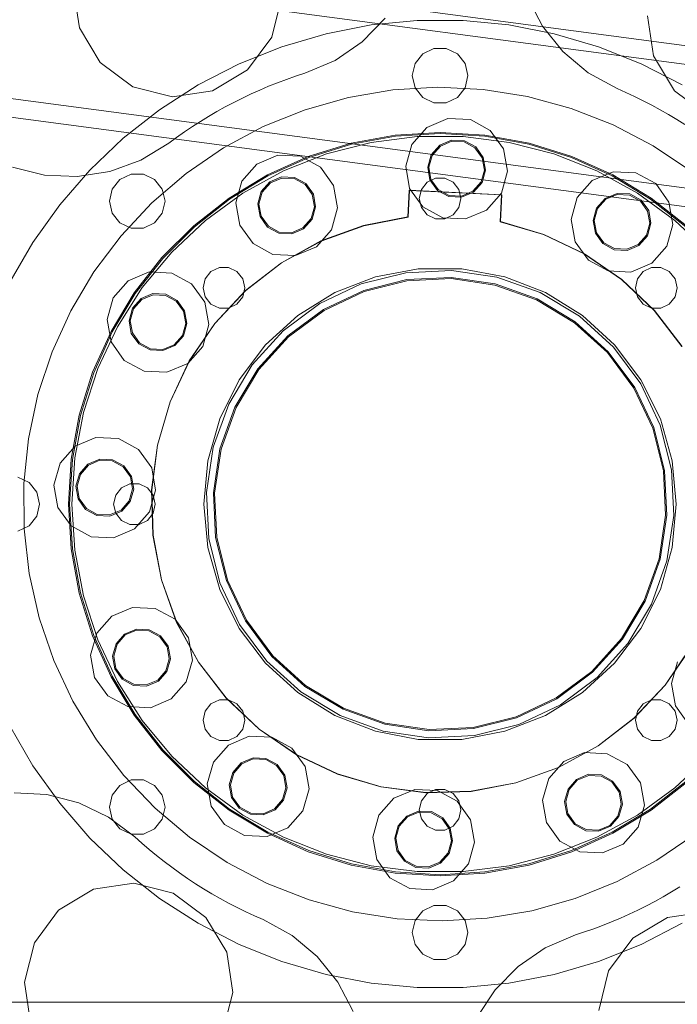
# Model space of a CAD drawing. Header units: millimetres. Extents: x -2233 to 61924, y -68080 to 6847.
# Tile 771 of 1022: x 25068 to 25353, y 1509 to 1934. Entities that reach past the tile are written whole.
import ezdxf

# ---------------------------------------------------------------- set-up
doc = ezdxf.new("R2010")
doc.units = ezdxf.units.MM
doc.layers.add('COTAS_P', color=1, linetype='Continuous', lineweight=0)
doc.layers.add('lateral_briquetadora', color=7, linetype='Continuous', lineweight=0)
doc.dimstyles.new('R19_100', dxfattribs={"dimtxt": 250, "dimasz": 150, "dimexe": 150, "dimexo": 80, "dimgap": 100, "dimtad": 1, "dimtih": 1, "dimtoh": 1, "dimdsep": 46, "dimcen": 0.09, "dimadec": 0, "dimazin": 0, "dimtfac": 1, "dimtdec": 4, "dimtofl": 0, "dimtmove": 0, "dimatfit": 3, "dimfxl": 1, "dimtolj": 1, "dimtzin": 0, "dimarcsym": 0})

# ---------------------------------------------------------------- blocks, each defined once
blk = doc.blocks.new('DIM_R27_7')
at = {"layer": 'COTAS_P'}
for p, q in [((24250.07, 2141), (24400.07, 2186)), ((26750.07, 2141), (26600.07, 2186)), ((24250.07, 1241), (24250.07, 2141)), ((24250.07, 2141), (26750.07, 2141)), ((24250.07, 2141), (24400.07, 2096)), ((26750.07, 2141), (26600.07, 2096)), ((26750.07, 1241), (26750.07, 2141))]:
    blk.add_line(p, q, dxfattribs=at)
blk.add_text('2500 P', height=250, dxfattribs=at).set_placement((25500.07, 2241))

msp = doc.modelspace()

# ---------------------------------------------------------------- linework, layer by layer
at = {"layer": 'lateral_briquetadora'}
for p, q in [((26245.072, 1804.947), (24498.76, 2036.782)), ((26244.019, 1797.017), (24497.707, 2028.852)), ((26237.044, 1744.478), (24490.733, 1976.313)), ((26235.991, 1736.548), (24489.68, 1968.382)), ((25094.272, 1930.662), (25091.695, 1948.03)), ((25181.587, 1943.614), (25177.321, 1926.582)), ((25294.218, 1931.428), (25287.643, 1944.029)), ((25226.364, 1934.762), (25216.415, 1924.612)), ((25342.223, 1918.481), (25339.646, 1935.849)), ((25103.298, 1915.602), (25094.272, 1930.662)), ((25200.794, 1928.109), (25220.324, 1931.873)), ((25220.324, 1931.873), (25240.123, 1933.763)), ((25240.123, 1933.763), (25260.012, 1933.763)), ((25260.012, 1933.763), (25279.811, 1931.873)), ((25279.811, 1931.873), (25299.341, 1928.109)), ((25303.124, 1920.352), (25294.218, 1931.428)), ((25177.321, 1926.582), (25166.861, 1912.48)), ((25181.71, 1922.505), (25200.794, 1928.109)), ((25299.341, 1928.109), (25318.425, 1922.505)), ((25163.246, 1915.113), (25181.71, 1922.505)), ((25216.415, 1924.612), (25204.677, 1916.598)), ((25247.397, 1921.699), (25242.586, 1919.382)), ((25252.738, 1921.699), (25247.397, 1921.699)), ((25257.549, 1919.382), (25252.738, 1921.699)), ((25318.425, 1922.505), (25336.889, 1915.113)), ((25242.586, 1919.382), (25239.256, 1915.207)), ((25260.879, 1915.207), (25257.549, 1919.382)), ((25314.019, 1911.227), (25303.124, 1920.352)), ((25351.249, 1903.421), (25342.223, 1918.481)), ((25117.401, 1905.143), (25103.298, 1915.602)), ((25145.567, 1905.999), (25163.246, 1915.113)), ((25204.677, 1916.598), (25191.601, 1911.029)), ((25239.256, 1915.207), (25238.067, 1910)), ((25262.067, 1910), (25260.879, 1915.207)), ((25336.889, 1915.113), (25354.567, 1905.999)), ((25166.861, 1912.48), (25151.801, 1903.453)), ((25187.662, 1909.744), (25183.75, 1908.377)), ((25191.601, 1911.029), (25187.662, 1909.744)), ((25238.067, 1910), (25239.256, 1904.793)), ((25260.879, 1904.793), (25262.067, 1910)), ((25326.486, 1904.402), (25314.019, 1911.227)), ((25134.433, 1900.877), (25117.401, 1905.143)), ((25128.836, 1895.246), (25145.567, 1905.999)), ((25176.019, 1905.393), (25172.203, 1903.779)), ((25179.869, 1906.926), (25176.019, 1905.393)), ((25183.75, 1908.377), (25179.869, 1906.926)), ((25249.153, 1904.998), (25229.698, 1903.844)), ((25239.256, 1904.793), (25242.586, 1900.618)), ((25268.62, 1904.041), (25249.153, 1904.998)), ((25257.549, 1900.618), (25260.879, 1904.793)), ((25151.801, 1903.453), (25134.433, 1900.877)), ((25168.421, 1902.084), (25164.677, 1900.31)), ((25172.203, 1903.779), (25168.421, 1902.084)), ((25210.481, 1900.593), (25191.728, 1895.284)), ((25229.698, 1903.844), (25210.481, 1900.593)), ((25242.586, 1900.618), (25247.397, 1898.301)), ((25252.738, 1898.301), (25257.549, 1900.618)), ((25287.869, 1900.986), (25268.62, 1904.041)), ((25306.675, 1895.867), (25287.869, 1900.986)), ((25330.281, 1902.738), (25326.486, 1904.402)), ((25334.04, 1900.993), (25330.281, 1902.738)), ((25337.76, 1899.169), (25334.04, 1900.993)), ((25365.352, 1892.962), (25351.249, 1903.421)), ((25157.306, 1896.523), (25153.682, 1894.514)), ((25160.971, 1898.456), (25157.306, 1896.523)), ((25164.677, 1900.31), (25160.971, 1898.456)), ((25247.397, 1898.301), (25252.738, 1898.301)), ((25341.441, 1897.267), (25337.76, 1899.169)), ((25345.081, 1895.286), (25341.441, 1897.267)), ((25113.202, 1882.952), (25128.836, 1895.246)), ((25150.102, 1892.427), (25146.567, 1890.265)), ((25153.682, 1894.514), (25150.102, 1892.427)), ((25191.728, 1895.284), (25173.659, 1887.978)), ((25324.817, 1888.745), (25306.675, 1895.867)), ((25348.678, 1893.229), (25345.081, 1895.286)), ((25352.23, 1891.096), (25348.678, 1893.229)), ((25143.079, 1888.029), (25139.639, 1885.719)), ((25146.567, 1890.265), (25143.079, 1888.029)), ((25173.659, 1887.978), (25156.486, 1878.761)), ((25237.853, 1880.332), (25244.326, 1887.678)), ((25244.326, 1887.678), (25253.345, 1891.488)), ((25253.345, 1891.488), (25263.124, 1891.008)), ((25263.124, 1891.008), (25271.727, 1886.332)), ((25342.083, 1879.704), (25324.817, 1888.745)), ((25355.736, 1888.887), (25352.23, 1891.096)), ((25136.249, 1883.336), (25132.91, 1880.882)), ((25139.639, 1885.719), (25136.249, 1883.336)), ((25211.657, 1880.836), (25230.721, 1884.33)), ((25211.777, 1880.351), (25230.782, 1883.833)), ((25220.274, 1881.184), (25240.084, 1883.686)), ((25230.721, 1884.33), (25250.067, 1885.5)), ((25230.782, 1883.833), (25250.067, 1885)), ((25240.084, 1883.686), (25260.051, 1883.686)), ((25250.067, 1885.5), (25269.414, 1884.33)), ((25250.067, 1885), (25269.353, 1883.833)), ((25260.051, 1883.686), (25279.861, 1881.184)), ((25269.353, 1883.833), (25288.358, 1880.351)), ((25269.414, 1884.33), (25288.478, 1880.836)), ((25271.727, 1886.332), (25277.448, 1878.387)), ((25098.807, 1869.227), (25113.202, 1882.952)), ((25132.91, 1880.882), (25120.766, 1873.497)), ((25193.153, 1875.07), (25211.657, 1880.836)), ((25193.331, 1874.603), (25211.777, 1880.351)), ((25200.934, 1876.218), (25220.274, 1881.184)), ((25235.209, 1870.905), (25237.853, 1880.332)), ((25246.2, 1875.795), (25249.878, 1879.969)), ((25246.639, 1875.556), (25250.17, 1879.563)), ((25249.878, 1879.969), (25255.002, 1882.134)), ((25250.17, 1879.563), (25255.089, 1881.641)), ((25255.002, 1882.134), (25260.558, 1881.861)), ((25255.089, 1881.641), (25260.423, 1881.379)), ((25260.423, 1881.379), (25265.116, 1878.829)), ((25260.558, 1881.861), (25265.446, 1879.204)), ((25265.446, 1879.204), (25268.697, 1874.69)), ((25279.861, 1881.184), (25299.201, 1876.218)), ((25288.358, 1880.351), (25306.804, 1874.603)), ((25288.478, 1880.836), (25306.982, 1875.07)), ((25358.27, 1868.848), (25342.083, 1879.704)), ((25156.486, 1878.761), (25140.41, 1867.742)), ((25170.96, 1871.832), (25179.979, 1875.643)), ((25175.479, 1867.116), (25193.153, 1875.07)), ((25179.979, 1875.643), (25189.758, 1875.162)), ((25182.369, 1868.868), (25200.934, 1876.218)), ((25189.758, 1875.162), (25198.361, 1870.486)), ((25244.697, 1870.439), (25246.2, 1875.795)), ((25245.197, 1870.414), (25246.639, 1875.556)), ((25265.116, 1878.829), (25268.236, 1874.495)), ((25277.448, 1878.387), (25279.156, 1868.746)), ((25299.201, 1876.218), (25317.766, 1868.868)), ((25306.982, 1875.07), (25324.656, 1867.116)), ((25120.766, 1873.497), (25107.415, 1868.624)), ((25164.487, 1864.486), (25170.96, 1871.832)), ((25175.712, 1866.673), (25193.331, 1874.603)), ((25236.916, 1861.264), (25235.209, 1870.905)), ((25268.236, 1874.495), (25269.168, 1869.237)), ((25268.697, 1874.69), (25269.667, 1869.212)), ((25306.804, 1874.603), (25324.423, 1866.673)), ((25079.171, 1867.056), (25065.363, 1870.421)), ((25093.37, 1866.449), (25079.171, 1867.056)), ((25085.782, 1854.195), (25098.807, 1869.227)), ((25107.415, 1868.624), (25093.37, 1866.449)), ((25116.582, 1867.514), (25111.771, 1865.197)), ((25121.923, 1867.514), (25116.582, 1867.514)), ((25126.735, 1865.197), (25121.923, 1867.514)), ((25140.41, 1867.742), (25125.62, 1855.049)), ((25158.893, 1857.089), (25175.479, 1867.116)), ((25159.177, 1856.677), (25175.712, 1866.673)), ((25164.871, 1859.248), (25182.369, 1868.868)), ((25198.361, 1870.486), (25204.082, 1862.541)), ((25245.668, 1864.961), (25244.697, 1870.439)), ((25246.128, 1865.156), (25245.197, 1870.414)), ((25269.168, 1869.237), (25267.725, 1864.095)), ((25269.667, 1869.212), (25268.165, 1863.856)), ((25279.156, 1868.746), (25276.511, 1859.319)), ((25315.785, 1864.718), (25324.805, 1868.528)), ((25317.766, 1868.868), (25335.264, 1859.248)), ((25324.423, 1866.673), (25340.958, 1856.677)), ((25324.656, 1867.116), (25341.242, 1857.089)), ((25324.805, 1868.528), (25334.584, 1868.047)), ((25334.584, 1868.047), (25343.186, 1863.372)), ((25111.771, 1865.197), (25108.441, 1861.021)), ((25130.064, 1861.021), (25126.735, 1865.197)), ((25161.843, 1855.059), (25164.487, 1864.486)), ((25172.834, 1859.949), (25176.512, 1864.123)), ((25173.273, 1859.711), (25176.804, 1863.718)), ((25176.512, 1864.123), (25181.636, 1866.288)), ((25176.804, 1863.718), (25181.723, 1865.796)), ((25181.636, 1866.288), (25187.193, 1866.015)), ((25181.723, 1865.796), (25187.058, 1865.534)), ((25187.058, 1865.534), (25191.75, 1862.983)), ((25187.193, 1866.015), (25192.08, 1863.359)), ((25191.75, 1862.983), (25194.871, 1858.65)), ((25192.08, 1863.359), (25195.331, 1858.844)), ((25204.082, 1862.541), (25205.79, 1852.9)), ((25241.959, 1860.905), (25244.456, 1864.036)), ((25244.456, 1864.036), (25248.065, 1865.774)), ((25248.919, 1860.447), (25245.668, 1864.961)), ((25249.249, 1860.822), (25246.128, 1865.156)), ((25248.065, 1865.774), (25252.07, 1865.774)), ((25252.07, 1865.774), (25255.679, 1864.036)), ((25255.679, 1864.036), (25258.176, 1860.905)), ((25267.725, 1864.095), (25264.195, 1860.088)), ((25268.165, 1863.856), (25264.487, 1859.682)), ((25309.313, 1857.372), (25315.785, 1864.718)), ((25343.186, 1863.372), (25348.908, 1855.426)), ((25108.441, 1861.021), (25107.253, 1855.815)), ((25131.253, 1855.815), (25130.064, 1861.021)), ((25148.717, 1847.512), (25164.871, 1859.248)), ((25171.331, 1854.593), (25172.834, 1859.949)), ((25171.831, 1854.569), (25173.273, 1859.711)), ((25194.871, 1858.65), (25195.802, 1853.391)), ((25195.331, 1858.844), (25196.301, 1853.366)), ((25236.134, 1848.969), (25236.703, 1860.569)), ((25236.229, 1848.879), (25236.798, 1860.464)), ((25236.703, 1860.569), (25276.655, 1858.606)), ((25236.798, 1860.464), (25276.55, 1858.511)), ((25242.638, 1853.319), (25236.916, 1861.264)), ((25241.067, 1857), (25241.959, 1860.905)), ((25253.806, 1857.79), (25248.919, 1860.447)), ((25253.941, 1858.271), (25249.249, 1860.822)), ((25259.275, 1858.009), (25253.941, 1858.271)), ((25258.176, 1860.905), (25259.067, 1857)), ((25264.195, 1860.088), (25259.275, 1858.009)), ((25264.487, 1859.682), (25259.362, 1857.517)), ((25276.511, 1859.319), (25270.039, 1851.973)), ((25276.55, 1858.511), (25275.981, 1846.927)), ((25276.655, 1858.606), (25276.085, 1847.007)), ((25321.337, 1857.009), (25326.462, 1859.173)), ((25321.629, 1856.603), (25326.549, 1858.681)), ((25326.462, 1859.173), (25332.018, 1858.9)), ((25326.549, 1858.681), (25331.883, 1858.419)), ((25331.883, 1858.419), (25336.575, 1855.869)), ((25332.018, 1858.9), (25336.906, 1856.244)), ((25335.264, 1859.248), (25351.418, 1847.512)), ((25074.245, 1837.994), (25085.782, 1854.195)), ((25107.253, 1855.815), (25108.441, 1850.608)), ((25125.62, 1855.049), (25112.288, 1840.831)), ((25130.064, 1850.608), (25131.253, 1855.815)), ((25143.636, 1845.136), (25158.893, 1857.089)), ((25143.968, 1844.762), (25159.177, 1856.677)), ((25163.551, 1845.418), (25161.843, 1855.059)), ((25172.302, 1849.115), (25171.331, 1854.593)), ((25172.762, 1849.31), (25171.831, 1854.569)), ((25241.959, 1853.095), (25241.067, 1857)), ((25259.362, 1857.517), (25253.806, 1857.79)), ((25259.067, 1857), (25258.176, 1853.095)), ((25306.668, 1847.945), (25309.313, 1857.372)), ((25317.659, 1852.835), (25321.337, 1857.009)), ((25318.099, 1852.596), (25321.629, 1856.603)), ((25336.575, 1855.869), (25339.696, 1851.535)), ((25336.906, 1856.244), (25340.156, 1851.729)), ((25340.958, 1856.677), (25356.167, 1844.762)), ((25341.242, 1857.089), (25356.499, 1845.136)), ((25348.908, 1855.426), (25350.615, 1845.786)), ((25108.441, 1850.608), (25111.771, 1846.433)), ((25126.735, 1846.433), (25130.064, 1850.608)), ((25195.802, 1853.391), (25194.36, 1848.249)), ((25196.301, 1853.366), (25194.799, 1848.01)), ((25205.79, 1852.9), (25203.145, 1843.473)), ((25244.456, 1849.964), (25241.959, 1853.095)), ((25251.24, 1848.643), (25242.638, 1853.319)), ((25248.065, 1848.226), (25244.456, 1849.964)), ((25255.679, 1849.964), (25252.07, 1848.226)), ((25258.176, 1853.095), (25255.679, 1849.964)), ((25270.039, 1851.973), (25261.019, 1848.163)), ((25316.157, 1847.478), (25317.659, 1852.835)), ((25316.656, 1847.454), (25318.099, 1852.596)), ((25339.696, 1851.535), (25340.627, 1846.276)), ((25340.156, 1851.729), (25341.127, 1846.252)), ((25111.771, 1846.433), (25116.582, 1844.116)), ((25121.923, 1844.116), (25126.735, 1846.433)), ((25129.932, 1831.431), (25143.636, 1845.136)), ((25134.161, 1833.843), (25148.717, 1847.512)), ((25169.272, 1837.473), (25163.551, 1845.418)), ((25175.553, 1844.601), (25172.302, 1849.115)), ((25175.883, 1844.976), (25172.762, 1849.31)), ((25194.36, 1848.249), (25190.829, 1844.242)), ((25194.799, 1848.01), (25191.121, 1843.836)), ((25198.606, 1838.641), (25216.965, 1845.278)), ((25198.708, 1838.577), (25217.064, 1845.201)), ((25216.965, 1845.278), (25236.134, 1848.969)), ((25217.064, 1845.201), (25236.229, 1848.879)), ((25252.07, 1848.226), (25248.065, 1848.226)), ((25261.019, 1848.163), (25251.24, 1848.643)), ((25275.981, 1846.927), (25294.694, 1841.388)), ((25276.085, 1847.007), (25294.8, 1841.454)), ((25308.376, 1838.304), (25306.668, 1847.945)), ((25317.127, 1842.001), (25316.157, 1847.478)), ((25317.588, 1842.195), (25316.656, 1847.454)), ((25340.627, 1846.276), (25339.185, 1841.134)), ((25341.127, 1846.252), (25339.624, 1840.895)), ((25350.615, 1845.786), (25347.971, 1836.358)), ((25351.418, 1847.512), (25365.973, 1833.843)), ((25112.288, 1840.831), (25100.572, 1825.256)), ((25116.582, 1844.116), (25121.923, 1844.116)), ((25130.306, 1831.1), (25143.968, 1844.762)), ((25180.44, 1841.944), (25175.553, 1844.601)), ((25180.575, 1842.426), (25175.883, 1844.976)), ((25185.997, 1841.671), (25180.44, 1841.944)), ((25185.909, 1842.164), (25180.575, 1842.426)), ((25190.829, 1844.242), (25185.909, 1842.164)), ((25191.121, 1843.836), (25185.997, 1841.671)), ((25203.145, 1843.473), (25196.673, 1836.127)), ((25294.694, 1841.388), (25312.312, 1832.996)), ((25294.8, 1841.454), (25312.42, 1833.05)), ((25320.378, 1837.486), (25317.127, 1842.001)), ((25320.709, 1837.861), (25317.588, 1842.195)), ((25339.185, 1841.134), (25335.654, 1837.127)), ((25339.624, 1840.895), (25335.946, 1836.721)), ((25064.301, 1820.769), (25074.245, 1837.994)), ((25177.874, 1832.797), (25169.272, 1837.473)), ((25181.508, 1829.222), (25198.606, 1838.641)), ((25181.61, 1829.169), (25198.708, 1838.577)), ((25314.098, 1830.358), (25308.376, 1838.304)), ((25325.266, 1834.83), (25320.378, 1837.486)), ((25325.401, 1835.311), (25320.709, 1837.861)), ((25335.654, 1837.127), (25330.735, 1835.049)), ((25335.946, 1836.721), (25330.822, 1834.557)), ((25121.434, 1818.458), (25134.161, 1833.843)), ((25187.654, 1832.317), (25177.874, 1832.797)), ((25196.673, 1836.127), (25187.654, 1832.317)), ((25312.312, 1832.996), (25328.405, 1821.958)), ((25312.42, 1833.05), (25328.512, 1822)), ((25330.822, 1834.557), (25325.266, 1834.83)), ((25330.735, 1835.049), (25325.401, 1835.311)), ((25347.971, 1836.358), (25341.498, 1829.012)), ((25117.979, 1816.174), (25129.932, 1831.431)), ((25118.39, 1815.89), (25130.306, 1831.1)), ((25166.089, 1817.25), (25181.508, 1829.222)), ((25166.191, 1817.208), (25181.61, 1829.169)), ((25322.7, 1825.683), (25314.098, 1830.358)), ((25341.498, 1829.012), (25332.479, 1825.202)), ((25100.572, 1825.256), (25090.609, 1808.505)), ((25115.346, 1821.427), (25124.365, 1825.237)), ((25124.365, 1825.237), (25134.144, 1824.757)), ((25134.144, 1824.757), (25142.747, 1820.081)), ((25148.621, 1822.243), (25151.118, 1825.375)), ((25151.118, 1825.375), (25154.727, 1827.112)), ((25154.727, 1827.112), (25158.732, 1827.112)), ((25158.732, 1827.112), (25162.341, 1825.375)), ((25162.341, 1825.375), (25164.838, 1822.243)), ((25235.248, 1824.907), (25216.042, 1820.096)), ((25222.154, 1823.106), (25240.656, 1826.565)), ((25255.023, 1825.878), (25235.248, 1824.907)), ((25240.656, 1826.565), (25259.479, 1826.565)), ((25274.608, 1822.973), (25255.023, 1825.878)), ((25259.479, 1826.565), (25277.981, 1823.106)), ((25332.479, 1825.202), (25322.7, 1825.683)), ((25335.297, 1822.243), (25337.794, 1825.375)), ((25337.794, 1825.375), (25341.403, 1827.112)), ((25341.403, 1827.112), (25345.408, 1827.112)), ((25345.408, 1827.112), (25349.017, 1825.375)), ((25349.017, 1825.375), (25351.514, 1822.243)), ((25108.873, 1814.081), (25115.346, 1821.427)), ((25142.747, 1820.081), (25148.468, 1812.136)), ((25147.729, 1818.338), (25148.621, 1822.243)), ((25164.838, 1822.243), (25165.729, 1818.338)), ((25216.042, 1820.096), (25198.143, 1811.631)), ((25204.602, 1816.307), (25222.154, 1823.106)), ((25217.052, 1817.271), (25235.688, 1821.939)), ((25217.221, 1816.801), (25235.761, 1821.445)), ((25235.688, 1821.939), (25254.876, 1822.882)), ((25235.761, 1821.445), (25254.852, 1822.383)), ((25254.852, 1822.383), (25273.758, 1819.578)), ((25254.876, 1822.882), (25273.88, 1820.063)), ((25273.758, 1819.578), (25291.754, 1813.139)), ((25273.88, 1820.063), (25291.968, 1813.591)), ((25293.251, 1816.303), (25274.608, 1822.973)), ((25277.981, 1823.106), (25295.533, 1816.307)), ((25328.405, 1821.958), (25342.578, 1808.543)), ((25328.512, 1822), (25342.684, 1808.575)), ((25334.406, 1818.338), (25335.297, 1822.243)), ((25351.514, 1822.243), (25352.406, 1818.338)), ((25107.952, 1799.588), (25117.979, 1816.174)), ((25108.395, 1799.356), (25118.39, 1815.89)), ((25110.735, 1801.599), (25121.434, 1818.458)), ((25120.898, 1813.718), (25126.022, 1815.883)), ((25121.19, 1813.312), (25126.109, 1815.39)), ((25126.022, 1815.883), (25131.579, 1815.61)), ((25126.109, 1815.39), (25131.444, 1815.128)), ((25131.579, 1815.61), (25136.466, 1812.953)), ((25148.621, 1814.433), (25147.729, 1818.338)), ((25152.726, 1803.02), (25166.089, 1817.25)), ((25152.827, 1802.987), (25166.191, 1817.208)), ((25165.729, 1818.338), (25164.838, 1814.433)), ((25188.599, 1806.398), (25204.602, 1816.307)), ((25199.685, 1809.057), (25217.052, 1817.271)), ((25199.942, 1808.629), (25217.221, 1816.801)), ((25310.233, 1806.124), (25293.251, 1816.303)), ((25295.533, 1816.307), (25311.536, 1806.398)), ((25335.297, 1814.433), (25334.406, 1818.338)), ((25352.406, 1818.338), (25351.514, 1814.433)), ((25106.229, 1804.654), (25108.873, 1814.081)), ((25117.22, 1809.544), (25120.898, 1813.718)), ((25117.659, 1809.305), (25121.19, 1813.312)), ((25131.444, 1815.128), (25136.136, 1812.578)), ((25136.136, 1812.578), (25139.257, 1808.244)), ((25136.466, 1812.953), (25139.717, 1808.439)), ((25148.468, 1812.136), (25150.176, 1802.495)), ((25151.118, 1811.302), (25148.621, 1814.433)), ((25154.727, 1809.564), (25151.118, 1811.302)), ((25162.341, 1811.302), (25158.732, 1809.564)), ((25164.838, 1814.433), (25162.341, 1811.302)), ((25198.143, 1811.631), (25182.24, 1799.836)), ((25291.754, 1813.139), (25308.148, 1803.313)), ((25291.968, 1813.591), (25308.446, 1803.714)), ((25337.794, 1811.302), (25335.297, 1814.433)), ((25341.403, 1809.564), (25337.794, 1811.302)), ((25349.017, 1811.302), (25345.408, 1809.564)), ((25351.514, 1814.433), (25349.017, 1811.302)), ((25090.609, 1808.505), (25082.516, 1790.775)), ((25115.718, 1804.188), (25117.22, 1809.544)), ((25116.217, 1804.163), (25117.659, 1809.305)), ((25139.257, 1808.244), (25140.188, 1802.985)), ((25139.717, 1808.439), (25140.687, 1802.961)), ((25158.732, 1809.564), (25154.727, 1809.564)), ((25184.255, 1797.613), (25199.685, 1809.057)), ((25184.59, 1797.243), (25199.942, 1808.629)), ((25345.408, 1809.564), (25341.403, 1809.564)), ((25342.578, 1808.543), (25354.484, 1793.08)), ((25342.684, 1808.575), (25354.588, 1793.103)), ((25107.937, 1795.013), (25106.229, 1804.654)), ((25116.688, 1798.71), (25115.718, 1804.188)), ((25117.148, 1798.904), (25116.217, 1804.163)), ((25140.188, 1802.985), (25138.746, 1797.843)), ((25140.687, 1802.961), (25139.185, 1797.605)), ((25141.746, 1786.879), (25152.726, 1803.02)), ((25141.847, 1786.854), (25152.827, 1802.987)), ((25174.689, 1793.717), (25188.599, 1806.398)), ((25308.148, 1803.313), (25322.31, 1790.477)), ((25308.446, 1803.714), (25322.681, 1790.813)), ((25324.904, 1792.827), (25310.233, 1806.124)), ((25311.536, 1806.398), (25325.446, 1793.717)), ((25099.997, 1781.914), (25107.952, 1799.588)), ((25100.465, 1781.737), (25108.395, 1799.356)), ((25102.233, 1783.532), (25110.735, 1801.599)), ((25119.939, 1794.196), (25116.688, 1798.71)), ((25120.269, 1794.571), (25117.148, 1798.904)), ((25150.176, 1802.495), (25147.532, 1793.068)), ((25182.24, 1799.836), (25168.944, 1785.166)), ((25113.658, 1787.068), (25107.937, 1795.013)), ((25124.826, 1791.539), (25119.939, 1794.196)), ((25124.961, 1792.02), (25120.269, 1794.571)), ((25138.746, 1797.843), (25135.215, 1793.836)), ((25139.185, 1797.605), (25135.507, 1793.431)), ((25171.353, 1783.379), (25184.255, 1797.613)), ((25171.755, 1783.081), (25184.59, 1797.243)), ((25082.516, 1790.775), (25076.386, 1772.274)), ((25130.383, 1791.266), (25124.826, 1791.539)), ((25130.295, 1791.758), (25124.961, 1792.02)), ((25135.215, 1793.836), (25130.295, 1791.758)), ((25135.507, 1793.431), (25130.383, 1791.266)), ((25147.532, 1793.068), (25141.059, 1785.722)), ((25163.345, 1778.696), (25174.689, 1793.717)), ((25322.31, 1790.477), (25333.696, 1775.125)), ((25322.681, 1790.813), (25334.125, 1775.382)), ((25336.698, 1776.924), (25324.904, 1792.827)), ((25325.446, 1793.717), (25336.79, 1778.696)), ((25122.26, 1782.392), (25113.658, 1787.068)), ((25141.059, 1785.722), (25132.04, 1781.911)), ((25133.419, 1769.223), (25141.746, 1786.879)), ((25133.519, 1769.205), (25141.847, 1786.854)), ((25094.231, 1763.41), (25099.997, 1781.914)), ((25094.717, 1763.291), (25100.465, 1781.737)), ((25096.063, 1764.542), (25102.233, 1783.532)), ((25132.04, 1781.911), (25122.26, 1782.392)), ((25168.944, 1785.166), (25158.765, 1768.183)), ((25161.477, 1766.9), (25171.353, 1783.379)), ((25161.929, 1766.687), (25171.755, 1783.081)), ((25154.955, 1761.847), (25163.345, 1778.696)), ((25336.79, 1778.696), (25345.18, 1761.847)), ((25333.696, 1775.125), (25341.868, 1757.847)), ((25334.125, 1775.382), (25342.339, 1758.015)), ((25345.163, 1759.026), (25336.698, 1776.924)), ((25076.386, 1772.274), (25072.293, 1753.218)), ((25127.948, 1750.484), (25133.419, 1769.223)), ((25128.048, 1750.473), (25133.519, 1769.205)), ((25092.321, 1744.928), (25096.063, 1764.542)), ((25158.765, 1768.183), (25152.094, 1749.541)), ((25155.004, 1748.812), (25161.477, 1766.9)), ((25155.489, 1748.691), (25161.929, 1766.687)), ((25090.738, 1744.346), (25094.231, 1763.41)), ((25091.234, 1744.286), (25094.717, 1763.291)), ((25149.804, 1743.742), (25154.955, 1761.847)), ((25345.18, 1761.847), (25350.331, 1743.742)), ((25341.868, 1757.847), (25346.512, 1739.306)), ((25342.339, 1758.015), (25347.007, 1739.38)), ((25349.974, 1739.82), (25345.163, 1759.026)), ((25072.293, 1753.218), (25070.284, 1733.832)), ((25092.386, 1749.967), (25101.405, 1753.778)), ((25101.405, 1753.778), (25111.184, 1753.297)), ((25111.184, 1753.297), (25119.786, 1748.621)), ((25085.913, 1742.621), (25092.386, 1749.967)), ((25119.786, 1748.621), (25125.508, 1740.676)), ((25125.468, 1731.121), (25127.948, 1750.484)), ((25125.568, 1731.116), (25128.048, 1750.473)), ((25152.094, 1749.541), (25149.189, 1729.956)), ((25152.186, 1729.809), (25155.004, 1748.812)), ((25152.685, 1729.784), (25155.489, 1748.691)), ((25089.567, 1725), (25090.738, 1744.346)), ((25090.067, 1725), (25091.234, 1744.286)), ((25091.067, 1725), (25092.321, 1744.928)), ((25097.937, 1742.258), (25103.062, 1744.423)), ((25098.23, 1741.853), (25103.149, 1743.931)), ((25103.062, 1744.423), (25108.618, 1744.15)), ((25103.149, 1743.931), (25108.483, 1743.669)), ((25108.483, 1743.669), (25113.175, 1741.118)), ((25108.618, 1744.15), (25113.506, 1741.494)), ((25148.067, 1725), (25149.804, 1743.742)), ((25350.331, 1743.742), (25352.067, 1725)), ((25083.269, 1733.194), (25085.913, 1742.621)), ((25094.26, 1738.084), (25097.937, 1742.258)), ((25094.699, 1737.846), (25098.23, 1741.853)), ((25113.175, 1741.118), (25116.296, 1736.785)), ((25113.506, 1741.494), (25116.757, 1736.979)), ((25125.508, 1740.676), (25127.216, 1731.035)), ((25346.512, 1739.306), (25347.45, 1720.216)), ((25347.007, 1739.38), (25347.949, 1720.191)), ((25350.946, 1720.044), (25349.974, 1739.82)), ((25067.738, 1736.699), (25072.549, 1734.382)), ((25092.757, 1732.728), (25094.26, 1738.084)), ((25093.257, 1732.704), (25094.699, 1737.846)), ((25116.296, 1736.785), (25117.228, 1731.526)), ((25116.757, 1736.979), (25117.727, 1731.501)), ((25070.284, 1733.832), (25070.383, 1714.342)), ((25072.549, 1734.382), (25075.879, 1730.207)), ((25084.976, 1723.553), (25083.269, 1733.194)), ((25093.727, 1727.25), (25092.757, 1732.728)), ((25094.188, 1727.445), (25093.257, 1732.704)), ((25109.959, 1728.905), (25112.456, 1732.036)), ((25112.456, 1732.036), (25116.065, 1733.774)), ((25117.228, 1731.526), (25115.785, 1726.384)), ((25116.065, 1733.774), (25120.07, 1733.774)), ((25117.727, 1731.501), (25116.225, 1726.145)), ((25120.07, 1733.774), (25123.679, 1732.036)), ((25123.679, 1732.036), (25126.176, 1728.905)), ((25127.216, 1731.035), (25124.571, 1721.608)), ((25126.044, 1711.554), (25125.468, 1731.121)), ((25126.144, 1711.565), (25125.568, 1731.116)), ((25075.879, 1730.207), (25077.067, 1725)), ((25096.978, 1722.736), (25093.727, 1727.25)), ((25097.309, 1723.111), (25094.188, 1727.445)), ((25109.067, 1725), (25109.959, 1728.905)), ((25115.785, 1726.384), (25112.255, 1722.377)), ((25116.225, 1726.145), (25112.547, 1721.971)), ((25126.176, 1728.905), (25127.067, 1725)), ((25149.189, 1729.956), (25150.161, 1710.18)), ((25153.128, 1710.62), (25152.186, 1729.809)), ((25153.623, 1710.694), (25152.685, 1729.784)), ((25077.067, 1725), (25075.879, 1719.793)), ((25090.698, 1715.608), (25084.976, 1723.553)), ((25090.738, 1705.654), (25089.567, 1725)), ((25091.234, 1705.714), (25090.067, 1725)), ((25092.321, 1705.072), (25091.067, 1725)), ((25101.866, 1720.079), (25096.978, 1722.736)), ((25102.001, 1720.561), (25097.309, 1723.111)), ((25112.255, 1722.377), (25107.335, 1720.299)), ((25112.547, 1721.971), (25107.422, 1719.806)), ((25109.959, 1721.095), (25109.067, 1725)), ((25127.067, 1725), (25126.176, 1721.095)), ((25149.804, 1706.258), (25148.067, 1725)), ((25352.067, 1725), (25350.331, 1706.258)), ((25075.879, 1719.793), (25072.549, 1715.618)), ((25107.422, 1719.806), (25101.866, 1720.079)), ((25107.335, 1720.299), (25102.001, 1720.561)), ((25112.456, 1717.964), (25109.959, 1721.095)), ((25116.065, 1716.226), (25112.456, 1717.964)), ((25124.571, 1721.608), (25118.098, 1714.262)), ((25123.679, 1717.964), (25120.07, 1716.226)), ((25126.176, 1721.095), (25123.679, 1717.964)), ((25347.45, 1720.216), (25344.646, 1701.309)), ((25347.949, 1720.191), (25345.131, 1701.188)), ((25348.041, 1700.459), (25350.946, 1720.044)), ((25072.549, 1715.618), (25067.738, 1713.301)), ((25070.383, 1714.342), (25072.589, 1694.978)), ((25099.3, 1710.932), (25090.698, 1715.608)), ((25118.098, 1714.262), (25109.079, 1710.452)), ((25120.07, 1716.226), (25116.065, 1716.226)), ((25109.079, 1710.452), (25099.3, 1710.932)), ((25129.675, 1692.318), (25126.044, 1711.554)), ((25129.771, 1692.344), (25126.144, 1711.565)), ((25150.161, 1710.18), (25154.972, 1690.974)), ((25157.796, 1691.985), (25153.128, 1710.62)), ((25158.267, 1692.153), (25153.623, 1710.694)), ((25094.231, 1686.59), (25090.738, 1705.654)), ((25094.717, 1686.709), (25091.234, 1705.714)), ((25096.063, 1685.458), (25092.321, 1705.072)), ((25154.955, 1688.153), (25149.804, 1706.258)), ((25350.331, 1706.258), (25345.18, 1688.153)), ((25344.646, 1701.309), (25338.206, 1683.313)), ((25345.131, 1701.188), (25338.658, 1683.1)), ((25341.37, 1681.817), (25348.041, 1700.459)), ((25072.589, 1694.978), (25076.875, 1675.965)), ((25136.269, 1673.887), (25129.675, 1692.318)), ((25136.361, 1673.928), (25129.771, 1692.344)), ((25166.439, 1674.875), (25158.267, 1692.153)), ((25163.345, 1671.304), (25154.955, 1688.153)), ((25154.972, 1690.974), (25163.437, 1673.076)), ((25166.01, 1674.618), (25157.796, 1691.985)), ((25345.18, 1688.153), (25336.79, 1671.304)), ((25099.997, 1668.086), (25094.231, 1686.59)), ((25100.465, 1668.263), (25094.717, 1686.709)), ((25102.233, 1666.468), (25096.063, 1685.458)), ((25108.231, 1676.602), (25117.251, 1680.412)), ((25117.251, 1680.412), (25127.03, 1679.931)), ((25127.03, 1679.931), (25135.632, 1675.255)), ((25338.206, 1683.313), (25328.38, 1666.919)), ((25338.658, 1683.1), (25328.782, 1666.621)), ((25331.191, 1664.834), (25341.37, 1681.817)), ((25076.875, 1675.965), (25083.192, 1657.527)), ((25101.759, 1669.255), (25108.231, 1676.602)), ((25135.632, 1675.255), (25141.353, 1667.31)), ((25113.783, 1668.892), (25118.907, 1671.057)), ((25118.907, 1671.057), (25124.464, 1670.784)), ((25124.464, 1670.784), (25129.351, 1668.128)), ((25145.666, 1656.714), (25136.269, 1673.887)), ((25145.75, 1656.769), (25136.361, 1673.928)), ((25174.689, 1656.283), (25163.345, 1671.304)), ((25163.437, 1673.076), (25175.231, 1657.173)), ((25177.454, 1659.187), (25166.01, 1674.618)), ((25177.825, 1659.523), (25166.439, 1674.875)), ((25336.79, 1671.304), (25325.446, 1656.283)), ((25099.114, 1659.828), (25101.759, 1669.255)), ((25107.952, 1650.412), (25099.997, 1668.086)), ((25108.395, 1650.644), (25100.465, 1668.263)), ((25110.105, 1664.719), (25113.783, 1668.892)), ((25110.545, 1664.48), (25114.075, 1668.487)), ((25114.075, 1668.487), (25118.995, 1670.565)), ((25118.995, 1670.565), (25124.329, 1670.303)), ((25124.329, 1670.303), (25129.021, 1667.753)), ((25129.021, 1667.753), (25132.142, 1663.419)), ((25129.351, 1668.128), (25132.602, 1663.613)), ((25141.353, 1667.31), (25143.061, 1657.669)), ((25328.38, 1666.919), (25315.544, 1652.757)), ((25328.782, 1666.621), (25315.88, 1652.387)), ((25110.735, 1648.401), (25102.233, 1666.468)), ((25108.603, 1659.362), (25110.105, 1664.719)), ((25109.102, 1659.338), (25110.545, 1664.48)), ((25132.142, 1663.419), (25133.073, 1658.16)), ((25132.602, 1663.613), (25133.573, 1658.136)), ((25317.895, 1650.164), (25331.191, 1664.834)), ((25358.221, 1663.029), (25347.195, 1646.873)), ((25358.308, 1662.979), (25347.273, 1646.81)), ((25100.822, 1650.188), (25099.114, 1659.828)), ((25109.573, 1653.885), (25108.603, 1659.362)), ((25110.034, 1654.079), (25109.102, 1659.338)), ((25133.073, 1658.16), (25131.631, 1653.018)), ((25133.573, 1658.136), (25132.07, 1652.779)), ((25191.689, 1646.286), (25177.454, 1659.187)), ((25191.987, 1646.687), (25177.825, 1659.523)), ((25083.192, 1657.527), (25091.466, 1639.88)), ((25112.824, 1649.37), (25109.573, 1653.885)), ((25113.154, 1649.745), (25110.034, 1654.079)), ((25143.061, 1657.669), (25140.417, 1648.242)), ((25157.634, 1641.223), (25145.666, 1656.714)), ((25157.708, 1641.29), (25145.75, 1656.769)), ((25188.599, 1643.602), (25174.689, 1656.283)), ((25175.231, 1657.173), (25189.902, 1643.876)), ((25325.446, 1656.283), (25311.536, 1643.602)), ((25349.959, 1647.505), (25352.603, 1656.932)), ((25106.543, 1642.242), (25100.822, 1650.188)), ((25117.979, 1633.826), (25107.952, 1650.412)), ((25118.39, 1634.11), (25108.395, 1650.644)), ((25117.847, 1647.195), (25113.154, 1649.745)), ((25131.631, 1653.018), (25128.1, 1649.011)), ((25132.07, 1652.779), (25128.392, 1648.605)), ((25315.544, 1652.757), (25300.193, 1641.371)), ((25315.88, 1652.387), (25300.45, 1640.943)), ((25301.992, 1638.369), (25317.895, 1650.164)), ((25121.434, 1631.542), (25110.735, 1648.401)), ((25117.712, 1646.714), (25112.824, 1649.37)), ((25123.268, 1646.441), (25117.712, 1646.714)), ((25123.181, 1646.933), (25117.847, 1647.195)), ((25128.1, 1649.011), (25123.181, 1646.933)), ((25128.392, 1648.605), (25123.268, 1646.441)), ((25140.417, 1648.242), (25133.944, 1640.896)), ((25208.167, 1636.409), (25191.689, 1646.286)), ((25208.381, 1636.861), (25191.987, 1646.687)), ((25347.195, 1646.873), (25333.777, 1632.64)), ((25347.273, 1646.81), (25333.844, 1632.566)), ((25351.667, 1637.864), (25349.959, 1647.505)), ((25115.146, 1637.567), (25106.543, 1642.242)), ((25171.877, 1627.795), (25157.634, 1641.223)), ((25171.94, 1627.873), (25157.708, 1641.29)), ((25204.602, 1633.693), (25188.599, 1643.602)), ((25189.902, 1643.876), (25206.884, 1633.697)), ((25300.193, 1641.371), (25282.914, 1633.199)), ((25311.536, 1643.602), (25295.533, 1633.693)), ((25091.466, 1639.88), (25101.598, 1623.231)), ((25124.925, 1637.086), (25115.146, 1637.567)), ((25133.944, 1640.896), (25124.925, 1637.086)), ((25148.621, 1635.567), (25151.118, 1638.698)), ((25151.118, 1638.698), (25154.727, 1640.436)), ((25154.727, 1640.436), (25158.732, 1640.436)), ((25158.732, 1640.436), (25162.341, 1638.698)), ((25162.341, 1638.698), (25164.838, 1635.567)), ((25226.377, 1630.422), (25208.381, 1636.861)), ((25300.45, 1640.943), (25283.083, 1632.729)), ((25284.093, 1629.904), (25301.992, 1638.369)), ((25335.297, 1635.567), (25337.794, 1638.698)), ((25337.794, 1638.698), (25341.403, 1640.436)), ((25341.403, 1640.436), (25345.408, 1640.436)), ((25345.408, 1640.436), (25349.017, 1638.698)), ((25349.017, 1638.698), (25351.514, 1635.567)), ((25357.388, 1629.919), (25351.667, 1637.864)), ((25129.932, 1618.569), (25117.979, 1633.826)), ((25130.306, 1618.9), (25118.39, 1634.11)), ((25147.729, 1631.662), (25148.621, 1635.567)), ((25164.838, 1635.567), (25165.729, 1631.662)), ((25222.154, 1626.894), (25204.602, 1633.693)), ((25206.884, 1633.697), (25225.526, 1627.027)), ((25226.255, 1629.937), (25208.167, 1636.409)), ((25282.914, 1633.199), (25264.374, 1628.555)), ((25283.083, 1632.729), (25264.447, 1628.061)), ((25295.533, 1633.693), (25277.981, 1626.894)), ((25333.777, 1632.64), (25318.298, 1620.682)), ((25333.844, 1632.566), (25318.353, 1620.599)), ((25334.406, 1631.662), (25335.297, 1635.567)), ((25351.514, 1635.567), (25352.406, 1631.662)), ((25074.245, 1612.006), (25064.301, 1629.231)), ((25134.161, 1616.157), (25121.434, 1631.542)), ((25148.621, 1627.757), (25147.729, 1631.662)), ((25165.729, 1631.662), (25164.838, 1627.757)), ((25245.259, 1627.118), (25226.255, 1629.937)), ((25245.283, 1627.617), (25226.377, 1630.422)), ((25264.374, 1628.555), (25245.283, 1627.617)), ((25264.887, 1625.093), (25284.093, 1629.904)), ((25335.297, 1627.757), (25334.406, 1631.662)), ((25352.406, 1631.662), (25351.514, 1627.757)), ((25151.118, 1624.625), (25148.621, 1627.757)), ((25154.727, 1622.888), (25151.118, 1624.625)), ((25158.637, 1620.988), (25167.656, 1624.798)), ((25162.341, 1624.625), (25158.732, 1622.888)), ((25164.838, 1627.757), (25162.341, 1624.625)), ((25167.656, 1624.798), (25177.435, 1624.317)), ((25188.046, 1616.76), (25171.877, 1627.795)), ((25188.096, 1616.847), (25171.94, 1627.873)), ((25177.435, 1624.317), (25186.037, 1619.642)), ((25240.656, 1623.435), (25222.154, 1626.894)), ((25225.526, 1627.027), (25245.112, 1624.122)), ((25245.112, 1624.122), (25264.887, 1625.093)), ((25264.447, 1628.061), (25245.259, 1627.118)), ((25277.981, 1626.894), (25259.479, 1623.435)), ((25337.794, 1624.625), (25335.297, 1627.757)), ((25341.403, 1622.888), (25337.794, 1624.625)), ((25349.017, 1624.625), (25345.408, 1622.888)), ((25351.514, 1627.757), (25349.017, 1624.625)), ((25101.598, 1623.231), (25113.472, 1607.775)), ((25152.164, 1613.642), (25158.637, 1620.988)), ((25158.732, 1622.888), (25154.727, 1622.888)), ((25259.479, 1623.435), (25240.656, 1623.435)), ((25318.298, 1620.682), (25301.14, 1611.293)), ((25318.353, 1620.599), (25301.181, 1611.202)), ((25345.408, 1622.888), (25341.403, 1622.888)), ((25143.636, 1604.864), (25129.932, 1618.569)), ((25143.968, 1605.238), (25130.306, 1618.9)), ((25148.717, 1602.488), (25134.161, 1616.157)), ((25186.037, 1619.642), (25191.759, 1611.696)), ((25205.742, 1608.39), (25188.046, 1616.76)), ((25205.778, 1608.484), (25188.096, 1616.847)), ((25303.462, 1613.873), (25312.481, 1617.683)), ((25312.481, 1617.683), (25322.261, 1617.203)), ((25322.261, 1617.203), (25330.863, 1612.527)), ((25365.973, 1616.157), (25351.418, 1602.488)), ((25085.782, 1595.805), (25074.245, 1612.006)), ((25149.52, 1604.214), (25152.164, 1613.642)), ((25160.511, 1609.105), (25164.189, 1613.279)), ((25160.95, 1608.866), (25164.481, 1612.873)), ((25164.189, 1613.279), (25169.313, 1615.443)), ((25164.481, 1612.873), (25169.4, 1614.951)), ((25169.313, 1615.443), (25174.869, 1615.17)), ((25169.4, 1614.951), (25174.734, 1614.689)), ((25174.734, 1614.689), (25179.426, 1612.139)), ((25174.869, 1615.17), (25179.757, 1612.514)), ((25179.426, 1612.139), (25182.547, 1607.805)), ((25179.757, 1612.514), (25183.008, 1607.999)), ((25191.759, 1611.696), (25193.467, 1602.055)), ((25301.14, 1611.293), (25282.723, 1604.704)), ((25296.989, 1606.527), (25303.462, 1613.873)), ((25330.863, 1612.527), (25336.584, 1604.582)), ((25113.472, 1607.775), (25126.947, 1593.694)), ((25159.008, 1603.748), (25160.511, 1609.105)), ((25159.508, 1603.724), (25160.95, 1608.866)), ((25182.547, 1607.805), (25183.479, 1602.546)), ((25183.008, 1607.999), (25183.978, 1602.522)), ((25224.53, 1602.892), (25205.742, 1608.39)), ((25224.55, 1602.99), (25205.778, 1608.484)), ((25301.181, 1611.202), (25282.749, 1604.607)), ((25309.014, 1606.164), (25314.138, 1608.329)), ((25309.306, 1605.758), (25314.226, 1607.836)), ((25314.138, 1608.329), (25319.695, 1608.056)), ((25314.226, 1607.836), (25319.56, 1607.574)), ((25319.56, 1607.574), (25324.252, 1605.024)), ((25319.695, 1608.056), (25324.582, 1605.399)), ((25111.771, 1603.567), (25108.441, 1599.392)), ((25116.582, 1605.884), (25111.771, 1603.567)), ((25121.923, 1605.884), (25116.582, 1605.884)), ((25126.735, 1603.567), (25121.923, 1605.884)), ((25130.064, 1599.392), (25126.735, 1603.567)), ((25158.893, 1592.911), (25143.636, 1604.864)), ((25159.177, 1593.323), (25143.968, 1605.238)), ((25151.227, 1594.574), (25149.52, 1604.214)), ((25159.979, 1598.271), (25159.008, 1603.748)), ((25160.439, 1598.465), (25159.508, 1603.724)), ((25243.946, 1600.4), (25224.53, 1602.892)), ((25243.951, 1600.5), (25224.55, 1602.99)), ((25282.723, 1604.704), (25263.503, 1601.076)), ((25282.749, 1604.607), (25263.513, 1600.977)), ((25294.345, 1597.1), (25296.989, 1606.527)), ((25305.336, 1601.99), (25309.014, 1606.164)), ((25305.775, 1601.751), (25309.306, 1605.758)), ((25324.252, 1605.024), (25327.373, 1600.69)), ((25324.582, 1605.399), (25327.833, 1600.885)), ((25336.584, 1604.582), (25338.292, 1594.941)), ((25356.167, 1605.238), (25340.958, 1593.323)), ((25356.499, 1604.864), (25341.242, 1592.911)), ((25066.07, 1600.379), (25080.26, 1599.591)), ((25080.26, 1599.591), (25094.025, 1596.05)), ((25108.441, 1599.392), (25107.253, 1594.185)), ((25131.253, 1594.185), (25130.064, 1599.392)), ((25164.871, 1590.752), (25148.717, 1602.488)), ((25183.479, 1602.546), (25182.036, 1597.404)), ((25183.978, 1602.522), (25182.476, 1597.165)), ((25193.467, 1602.055), (25190.822, 1592.628)), ((25230.096, 1598.027), (25239.116, 1601.837)), ((25239.116, 1601.837), (25248.895, 1601.357)), ((25241.959, 1596.905), (25244.456, 1600.036)), ((25263.513, 1600.977), (25243.946, 1600.4)), ((25263.503, 1601.076), (25243.951, 1600.5)), ((25244.456, 1600.036), (25248.065, 1601.774)), ((25248.065, 1601.774), (25252.07, 1601.774)), ((25248.895, 1601.357), (25257.497, 1596.681)), ((25252.07, 1601.774), (25255.679, 1600.036)), ((25255.679, 1600.036), (25258.176, 1596.905)), ((25303.834, 1596.634), (25305.336, 1601.99)), ((25304.333, 1596.609), (25305.775, 1601.751)), ((25327.373, 1600.69), (25328.304, 1595.431)), ((25327.833, 1600.885), (25328.803, 1595.407)), ((25351.418, 1602.488), (25335.264, 1590.752)), ((25098.807, 1580.773), (25085.782, 1595.805)), ((25094.025, 1596.05), (25106.834, 1589.891)), ((25156.949, 1586.628), (25151.227, 1594.574)), ((25163.229, 1593.756), (25159.979, 1598.271)), ((25163.56, 1594.131), (25160.439, 1598.465)), ((25182.036, 1597.404), (25178.506, 1593.397)), ((25182.476, 1597.165), (25178.798, 1592.991)), ((25223.624, 1590.681), (25230.096, 1598.027)), ((25241.067, 1593), (25241.959, 1596.905)), ((25257.497, 1596.681), (25263.218, 1588.736)), ((25258.176, 1596.905), (25259.067, 1593)), ((25296.053, 1587.459), (25294.345, 1597.1)), ((25304.804, 1591.156), (25303.834, 1596.634)), ((25305.264, 1591.35), (25304.333, 1596.609)), ((25328.304, 1595.431), (25326.862, 1590.289)), ((25328.803, 1595.407), (25327.301, 1590.051)), ((25338.292, 1594.941), (25335.648, 1585.514)), ((25107.253, 1594.185), (25108.441, 1588.979)), ((25126.947, 1593.694), (25141.865, 1581.152)), ((25130.064, 1588.979), (25131.253, 1594.185)), ((25175.479, 1582.884), (25158.893, 1592.911)), ((25175.712, 1583.327), (25159.177, 1593.323)), ((25168.117, 1591.1), (25163.229, 1593.756)), ((25168.252, 1591.581), (25163.56, 1594.131)), ((25182.369, 1581.132), (25164.871, 1590.752)), ((25173.673, 1590.827), (25168.117, 1591.1)), ((25173.586, 1591.319), (25168.252, 1591.581)), ((25178.506, 1593.397), (25173.586, 1591.319)), ((25178.798, 1592.991), (25173.673, 1590.827)), ((25190.822, 1592.628), (25184.349, 1585.282)), ((25220.979, 1581.254), (25223.624, 1590.681)), ((25231.97, 1586.144), (25235.648, 1590.318)), ((25235.648, 1590.318), (25240.772, 1592.483)), ((25235.94, 1589.912), (25240.86, 1591.991)), ((25240.772, 1592.483), (25246.329, 1592.21)), ((25240.86, 1591.991), (25246.194, 1591.729)), ((25241.959, 1589.095), (25241.067, 1593)), ((25246.194, 1591.729), (25250.886, 1589.178)), ((25246.329, 1592.21), (25251.216, 1589.553)), ((25259.067, 1593), (25258.176, 1589.095)), ((25308.055, 1586.641), (25304.804, 1591.156)), ((25308.385, 1587.017), (25305.264, 1591.35)), ((25335.264, 1590.752), (25317.766, 1581.132)), ((25326.862, 1590.289), (25323.331, 1586.282)), ((25327.301, 1590.051), (25323.623, 1585.877)), ((25340.958, 1593.323), (25324.423, 1583.327)), ((25341.242, 1592.911), (25324.656, 1582.884)), ((25106.834, 1589.891), (25118.195, 1581.352)), ((25108.441, 1588.979), (25111.771, 1584.803)), ((25126.735, 1584.803), (25130.064, 1588.979)), ((25165.551, 1581.953), (25156.949, 1586.628)), ((25230.468, 1580.788), (25231.97, 1586.144)), ((25230.967, 1580.763), (25232.41, 1585.905)), ((25232.41, 1585.905), (25235.94, 1589.912)), ((25244.456, 1585.964), (25241.959, 1589.095)), ((25248.065, 1584.226), (25244.456, 1585.964)), ((25250.886, 1589.178), (25254.007, 1584.844)), ((25251.216, 1589.553), (25254.467, 1585.039)), ((25255.679, 1585.964), (25252.07, 1584.226)), ((25258.176, 1589.095), (25255.679, 1585.964)), ((25263.218, 1588.736), (25264.926, 1579.095)), ((25301.774, 1579.514), (25296.053, 1587.459)), ((25312.942, 1583.985), (25308.055, 1586.641)), ((25313.077, 1584.466), (25308.385, 1587.017)), ((25323.331, 1586.282), (25318.412, 1584.204)), ((25323.623, 1585.877), (25318.499, 1583.712)), ((25111.771, 1584.803), (25116.582, 1582.486)), ((25116.582, 1582.486), (25121.923, 1582.486)), ((25121.923, 1582.486), (25126.735, 1584.803)), ((25175.33, 1581.472), (25165.551, 1581.953)), ((25184.349, 1585.282), (25175.33, 1581.472)), ((25193.153, 1574.93), (25175.479, 1582.884)), ((25193.331, 1575.397), (25175.712, 1583.327)), ((25252.07, 1584.226), (25248.065, 1584.226)), ((25254.007, 1584.844), (25254.938, 1579.586)), ((25254.467, 1585.039), (25255.438, 1579.561)), ((25324.423, 1583.327), (25306.804, 1575.397)), ((25324.656, 1582.884), (25306.982, 1574.93)), ((25318.499, 1583.712), (25312.942, 1583.985)), ((25318.412, 1584.204), (25313.077, 1584.466)), ((25335.648, 1585.514), (25329.175, 1578.168)), ((25343.649, 1571.239), (25359.725, 1582.258)), ((25113.202, 1567.048), (25098.807, 1580.773)), ((25118.195, 1581.352), (25121.277, 1578.583)), ((25121.277, 1578.583), (25124.417, 1575.879)), ((25141.865, 1581.152), (25158.052, 1570.296)), ((25200.934, 1573.782), (25182.369, 1581.132)), ((25222.687, 1571.613), (25220.979, 1581.254)), ((25231.438, 1575.31), (25230.468, 1580.788)), ((25231.899, 1575.505), (25230.967, 1580.763)), ((25254.938, 1579.586), (25253.496, 1574.444)), ((25255.438, 1579.561), (25253.935, 1574.205)), ((25264.926, 1579.095), (25262.282, 1569.668)), ((25317.766, 1581.132), (25299.201, 1573.782)), ((25310.377, 1574.838), (25301.774, 1579.514)), ((25329.175, 1578.168), (25320.156, 1574.357)), ((25124.417, 1575.879), (25127.614, 1573.243)), ((25127.614, 1573.243), (25130.866, 1570.675)), ((25211.657, 1569.164), (25193.153, 1574.93)), ((25211.777, 1569.649), (25193.331, 1575.397)), ((25220.274, 1568.816), (25200.934, 1573.782)), ((25234.689, 1570.796), (25231.438, 1575.31)), ((25235.019, 1571.171), (25231.899, 1575.505)), ((25253.496, 1574.444), (25249.965, 1570.437)), ((25253.935, 1574.205), (25250.257, 1570.031)), ((25299.201, 1573.782), (25279.861, 1568.816)), ((25306.804, 1575.397), (25288.358, 1569.649)), ((25306.982, 1574.93), (25288.478, 1569.164)), ((25320.156, 1574.357), (25310.377, 1574.838)), ((25130.866, 1570.675), (25134.173, 1568.177)), ((25158.052, 1570.296), (25175.318, 1561.255)), ((25230.721, 1565.67), (25211.657, 1569.164)), ((25230.782, 1566.167), (25211.777, 1569.649)), ((25240.084, 1566.314), (25220.274, 1568.816)), ((25228.408, 1563.668), (25222.687, 1571.613)), ((25239.577, 1568.139), (25234.689, 1570.796)), ((25239.712, 1568.621), (25235.019, 1571.171)), ((25249.965, 1570.437), (25245.046, 1568.359)), ((25250.257, 1570.031), (25245.133, 1567.866)), ((25262.282, 1569.668), (25255.809, 1562.322)), ((25279.861, 1568.816), (25260.051, 1566.314)), ((25288.358, 1569.649), (25269.353, 1566.167)), ((25288.478, 1569.164), (25269.414, 1565.67)), ((25326.476, 1562.022), (25343.649, 1571.239)), ((25128.836, 1554.754), (25113.202, 1567.048)), ((25134.173, 1568.177), (25137.531, 1565.75)), ((25137.531, 1565.75), (25140.94, 1563.395)), ((25250.067, 1564.5), (25230.721, 1565.67)), ((25250.067, 1565), (25230.782, 1566.167)), ((25245.133, 1567.866), (25239.577, 1568.139)), ((25245.046, 1568.359), (25239.712, 1568.621)), ((25260.051, 1566.314), (25240.084, 1566.314)), ((25269.353, 1566.167), (25250.067, 1565)), ((25269.414, 1565.67), (25250.067, 1564.5)), ((25100.383, 1558.728), (25117.751, 1561.304)), ((25117.751, 1561.304), (25134.783, 1557.038)), ((25140.94, 1563.395), (25144.399, 1561.113)), ((25144.399, 1561.113), (25147.905, 1558.904)), ((25175.318, 1561.255), (25193.46, 1554.133)), ((25237.011, 1558.992), (25228.408, 1563.668)), ((25255.809, 1562.322), (25246.79, 1558.512)), ((25308.407, 1554.716), (25326.476, 1562.022)), ((25085.323, 1549.701), (25100.383, 1558.728)), ((25134.783, 1557.038), (25148.886, 1546.579)), ((25147.905, 1558.904), (25151.457, 1556.771)), ((25151.457, 1556.771), (25155.054, 1554.714)), ((25246.79, 1558.512), (25237.011, 1558.992)), ((25346.453, 1555.486), (25350.033, 1557.573)), ((25350.033, 1557.573), (25353.568, 1559.735)), ((25145.567, 1544.001), (25128.836, 1554.754)), ((25155.054, 1554.714), (25158.694, 1552.733)), ((25158.694, 1552.733), (25162.375, 1550.831)), ((25193.46, 1554.133), (25212.266, 1549.014)), ((25289.654, 1549.407), (25308.407, 1554.716)), ((25339.164, 1551.544), (25342.829, 1553.477)), ((25342.829, 1553.477), (25346.453, 1555.486)), ((25074.863, 1535.599), (25085.323, 1549.701)), ((25162.375, 1550.831), (25166.095, 1549.007)), ((25166.095, 1549.007), (25169.854, 1547.262)), ((25212.266, 1549.014), (25231.515, 1545.959)), ((25242.586, 1549.382), (25239.256, 1545.207)), ((25247.397, 1551.699), (25242.586, 1549.382)), ((25252.738, 1551.699), (25247.397, 1551.699)), ((25257.549, 1549.382), (25252.738, 1551.699)), ((25260.879, 1545.207), (25257.549, 1549.382)), ((25270.437, 1546.156), (25289.654, 1549.407)), ((25327.932, 1546.221), (25331.714, 1547.916)), ((25331.714, 1547.916), (25335.458, 1549.69)), ((25335.458, 1549.69), (25339.164, 1551.544)), ((25348.334, 1546.547), (25365.702, 1549.123)), ((25163.246, 1534.887), (25145.567, 1544.001)), ((25148.886, 1546.579), (25157.912, 1531.519)), ((25169.854, 1547.262), (25173.649, 1545.598)), ((25173.649, 1545.598), (25186.115, 1538.773)), ((25231.515, 1545.959), (25250.982, 1545.002)), ((25239.256, 1545.207), (25238.067, 1540)), ((25250.982, 1545.002), (25270.437, 1546.156)), ((25262.067, 1540), (25260.879, 1545.207)), ((25320.266, 1543.074), (25324.116, 1544.607)), ((25324.116, 1544.607), (25327.932, 1546.221)), ((25333.274, 1537.52), (25348.334, 1546.547)), ((25354.567, 1544.001), (25336.889, 1534.887)), ((25238.067, 1540), (25239.256, 1534.793)), ((25260.879, 1534.793), (25262.067, 1540)), ((25308.534, 1538.971), (25312.473, 1540.256)), ((25312.473, 1540.256), (25316.385, 1541.623)), ((25316.385, 1541.623), (25320.266, 1543.074)), ((25070.597, 1518.567), (25074.863, 1535.599)), ((25181.71, 1527.495), (25163.246, 1534.887)), ((25186.115, 1538.773), (25197.011, 1529.648)), ((25239.256, 1534.793), (25242.586, 1530.618)), ((25257.549, 1530.618), (25260.879, 1534.793)), ((25295.458, 1533.402), (25308.534, 1538.971)), ((25336.889, 1534.887), (25318.425, 1527.495)), ((25322.814, 1523.418), (25333.274, 1537.52)), ((25157.912, 1531.519), (25160.489, 1514.151)), ((25242.586, 1530.618), (25247.397, 1528.301)), ((25252.738, 1528.301), (25257.549, 1530.618)), ((25283.72, 1525.388), (25295.458, 1533.402)), ((25200.794, 1521.891), (25181.71, 1527.495)), ((25197.011, 1529.648), (25205.917, 1518.572)), ((25247.397, 1528.301), (25252.738, 1528.301)), ((25318.425, 1527.495), (25299.341, 1521.891)), ((25273.771, 1515.238), (25283.72, 1525.388)), ((25318.548, 1506.386), (25322.814, 1523.418)), ((25073.173, 1501.199), (25070.597, 1518.567)), ((25220.324, 1518.127), (25200.794, 1521.891)), ((25205.917, 1518.572), (25212.492, 1505.971)), ((25240.123, 1516.237), (25220.324, 1518.127)), ((25279.811, 1518.127), (25260.012, 1516.237)), ((25299.341, 1521.891), (25279.811, 1518.127)), ((25160.489, 1514.151), (25156.222, 1497.119)), ((25260.012, 1516.237), (25240.123, 1516.237)), ((25265.994, 1503.343), (25273.771, 1515.238)), ((25470.067, 1510), (25030.067, 1510))]:
    msp.add_line(p, q, dxfattribs=at)

# ---------------------------------------------------------------- dimensions: what is measured, and where the dimension line sits
at = {"layer": 'COTAS_P'}
dim = msp.add_aligned_dim(p1=(24250.067, 1241), p2=(26750.067, 1241), distance=900, text='<> P', dimstyle='R19_100', dxfattribs=at)
dim.commit()
dim.dimension.update_dxf_attribs({"geometry": 'DIM_R27_7', "text_midpoint": (25500.067, 2141)})

doc.saveas('drawing.dxf')
